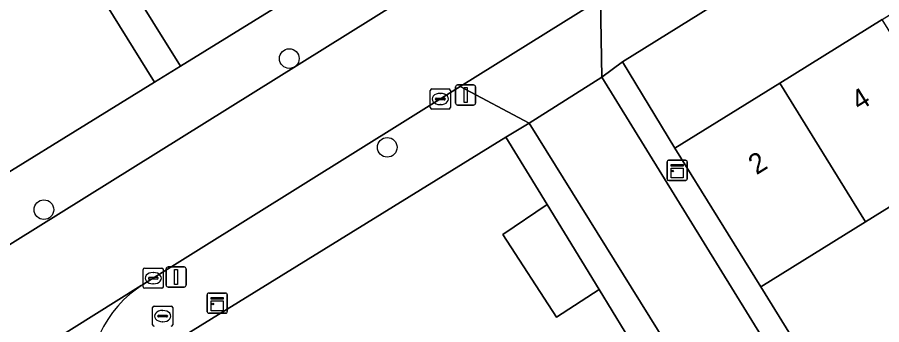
# Model space of a CAD drawing. Extents: x 160030 to 160839, y 385325 to 386450.
# Drawn here: x 160236.42 to 160279.41, y 386116.74 to 386132 of the extents above; entities that cross this region are included whole.
import ezdxf

# ---------------------------------------------------------------- set-up
doc = ezdxf.new("R2010")
doc.units = 0
for name, color, linetype in [('IMGEO_Boom', 7, 'Continuous'), ('IMGEO_Brandkraan', 7, 'Continuous'), ('IMGEO_Erf', 7, 'Continuous'), ('IMGEO_Groenvoorziening', 7, 'Continuous'), ('IMGEO_Haag', 7, 'Continuous'), ('IMGEO_Kast', 7, 'Continuous'), ('IMGEO_Kolk', 7, 'Continuous'), ('IMGEO_Lichtmast', 7, 'Continuous'), ('IMGEO_Muur', 7, 'Continuous'), ('IMGEO_Pand', 7, 'Continuous'), ('IMGEO_Pand_nummerreeks', 7, 'Continuous'), ('IMGEO_Rijbaan_lokaal_open', 7, 'Continuous'), ('IMGEO_Voetpad_open', 7, 'Continuous')]:
    doc.layers.add(name, color=color, linetype=linetype)

msp = doc.modelspace()

# ---------------------------------------------------------------- linework, layer by layer
at = {"layer": 'IMGEO_Boom'}
for centre in [(160249.95, 386129.956), (160254.821, 386125.547), (160237.749, 386122.451)]:
    msp.add_circle(centre, 0.489, dxfattribs=at)
at = {"layer": 'IMGEO_Brandkraan'}
for p, q in [((160243.153, 386116.74), (160243.153, 386117.592)), ((160243.228, 386117.666), (160244.08, 386117.666)), ((160244.154, 386117.592), (160244.154, 386116.74)), ((160243.412, 386117.16), (160243.412, 386117.172)), ((160243.85, 386117.123), (160243.452, 386117.123)), ((160243.455, 386117.209), (160243.853, 386117.209)), ((160243.641, 386117.446), (160243.666, 386117.446)), ((160243.896, 386117.172), (160243.896, 386117.16)), ((160243.664, 386116.886), (160243.639, 386116.886))]:
    msp.add_line(p, q, dxfattribs=at)
for points in [[(160243.153, 386116.74), (160243.153, 386117.592)], [(160243.228, 386117.666), (160244.08, 386117.666)], [(160244.154, 386117.592), (160244.154, 386116.74)]]:
    msp.add_lwpolyline(points, dxfattribs=at)
for centre, radius, start, end in [((160243.23, 386117.59), 0.0765, 91.552, 178.448), ((160243.23, 386117.59), 0.0765, 91.552, 178.448), ((160244.078, 386117.59), 0.0765, 1.552, 88.448), ((160244.078, 386117.59), 0.0765, 1.552, 88.448), ((160243.452, 386117.169), 0.0403, 85.8775, 175.7526), ((160243.449, 386117.159), 0.0366, 178.938, 274.7102), ((160243.853, 386117.166), 0.043, 264.8664, 352.4533), ((160243.857, 386117.171), 0.0386, 1.7309, 96.639), ((160243.23, 386116.742), 0.0765, 181.552, 268.448), ((160243.23, 386116.742), 0.0765, 181.552, 268.448), ((160244.078, 386116.742), 0.0765, 271.552, 358.448), ((160244.078, 386116.742), 0.0765, 271.552, 358.448)]:
    msp.add_arc(centre, radius, start, end, dxfattribs=at)
for centre, major_axis, ratio, start_param, end_param in [((160243.64, 386117.166), (-0.387, 0.002), 0.722429, 4.712389, 7.853982), ((160243.665, 386117.166), (-0.39, 0.002), 0.717154, 1.570796, 4.712389)]:
    msp.add_ellipse(centre, major_axis=major_axis, ratio=ratio, start_param=start_param, end_param=end_param, dxfattribs=at)
at = {"layer": 'IMGEO_Erf'}
for points in [[(160329.236, 386168.723), (160266.518, 386129.8), (160269.129, 386125.501), (160274.336, 386128.732), (160279.434, 386131.896), (160284.532, 386135.059)], [(160271.703, 386108.161), (160269.578, 386106.852), (160267.053, 386110.954), (160264.521, 386115.067), (160266.647, 386116.376), (160265.36, 386118.49), (160263.233, 386117.113), (160260.572, 386121.222), (160262.771, 386122.71), (160260.721, 386126.044), (160244.742, 386116.198)], [(160283.709, 386125.007), (160278.611, 386121.843), (160273.404, 386118.612), (160278.217, 386110.82), (160282.328, 386113.329)]]:
    msp.add_lwpolyline(points, dxfattribs=at)
at = {"layer": 'IMGEO_Groenvoorziening'}
msp.add_lwpolyline([(160232.178, 386121.961), (160243.248, 386128.789), (160206.634, 386187.626), (160195.701, 386180.824), (160195.246, 386178.088), (160229.573, 386122.535)], close=True, dxfattribs=at)
msp.add_lwpolyline([(160253.916, 386139.405), (160252.809, 386138.733), (160245.051, 386133.898), (160241.351, 386139.835), (160239.823, 386138.883), (160239.041, 386138.396), (160244.532, 386129.581), (160253.219, 386134.939)], dxfattribs=at)
at = {"layer": 'IMGEO_Haag'}
msp.add_lwpolyline([(160253.916, 386139.405), (160252.809, 386138.733), (160245.051, 386133.898), (160241.351, 386139.835), (160239.823, 386138.883), (160239.041, 386138.396), (160244.532, 386129.581), (160253.219, 386134.939)], dxfattribs=at)
at = {"layer": 'IMGEO_Kast'}
for p, q in [((160268.812, 386124.904), (160269.653, 386124.904)), ((160269.653, 386124.904), (160268.812, 386124.904)), ((160269.737, 386124.829), (160269.737, 386123.988)), ((160269.737, 386123.988), (160269.737, 386124.829)), ((160268.737, 386123.979), (160268.737, 386124.82)), ((160268.737, 386124.82), (160268.737, 386123.979)), ((160269.662, 386123.904), (160268.821, 386123.904)), ((160268.821, 386123.904), (160269.662, 386123.904)), ((160245.868, 386117.382), (160245.868, 386118.223)), ((160245.868, 386118.223), (160245.868, 386117.382)), ((160245.943, 386118.307), (160246.784, 386118.307)), ((160246.784, 386118.307), (160245.943, 386118.307)), ((160246.868, 386118.232), (160246.868, 386117.391)), ((160246.868, 386117.391), (160246.868, 386118.232)), ((160246.793, 386117.307), (160245.952, 386117.307)), ((160245.952, 386117.307), (160246.793, 386117.307))]:
    msp.add_line(p, q, dxfattribs=at)
for points in [[(160268.932, 386124.694), (160269.532, 386124.694), (160269.532, 386124.609), (160268.932, 386124.609), (160268.932, 386124.694)], [(160268.932, 386124.519), (160269.532, 386124.519), (160269.532, 386124.03), (160268.932, 386124.03), (160268.932, 386124.519)], [(160246.063, 386118.097), (160246.663, 386118.097), (160246.663, 386118.012), (160246.063, 386118.012), (160246.063, 386118.097)], [(160246.063, 386117.922), (160246.663, 386117.922), (160246.663, 386117.433), (160246.063, 386117.433), (160246.063, 386117.922)]]:
    msp.add_lwpolyline(points, dxfattribs=at)
for centre in [(160269.016, 386124.368), (160246.147, 386117.771)]:
    msp.add_circle(centre, 0.0377, dxfattribs=at)
for centre, start, end in [((160268.815, 386124.826), 92.4484, 184.2845), ((160268.815, 386124.826), 92.4484, 184.2845), ((160269.659, 386124.826), 2.4484, 94.2845), ((160269.659, 386124.826), 2.4484, 94.2845), ((160268.815, 386123.982), 182.4484, 274.2845), ((160268.815, 386123.982), 182.4484, 274.2845), ((160269.659, 386123.982), 272.4484, 4.2845), ((160269.659, 386123.982), 272.4484, 4.2845), ((160245.946, 386118.229), 92.4484, 184.2845), ((160245.946, 386118.229), 92.4484, 184.2845), ((160246.79, 386118.229), 2.4484, 94.2845), ((160246.79, 386118.229), 2.4484, 94.2845), ((160245.946, 386117.385), 182.4484, 274.2845), ((160245.946, 386117.385), 182.4484, 274.2845), ((160246.79, 386117.385), 272.4484, 4.2845), ((160246.79, 386117.385), 272.4484, 4.2845)]:
    msp.add_arc(centre, 0.0779, start, end, dxfattribs=at)
at = {"layer": 'IMGEO_Kolk'}
for p, q in [((160256.959, 386127.521), (160256.959, 386128.373)), ((160257.034, 386128.447), (160257.886, 386128.447)), ((160257.96, 386128.373), (160257.96, 386127.521)), ((160257.218, 386127.941), (160257.218, 386127.953)), ((160257.656, 386127.904), (160257.258, 386127.904)), ((160257.261, 386127.99), (160257.659, 386127.99)), ((160257.447, 386128.227), (160257.472, 386128.227)), ((160257.702, 386127.953), (160257.702, 386127.941)), ((160257.886, 386127.447), (160257.034, 386127.447)), ((160257.47, 386127.667), (160257.445, 386127.667)), ((160242.685, 386118.624), (160242.685, 386119.476)), ((160242.76, 386119.55), (160243.612, 386119.55)), ((160243.173, 386119.33), (160243.198, 386119.33)), ((160243.686, 386119.476), (160243.686, 386118.624)), ((160242.944, 386119.044), (160242.944, 386119.056)), ((160243.382, 386119.007), (160242.984, 386119.007)), ((160242.987, 386119.093), (160243.385, 386119.093)), ((160243.428, 386119.056), (160243.428, 386119.044)), ((160243.612, 386118.55), (160242.76, 386118.55)), ((160243.196, 386118.77), (160243.171, 386118.77))]:
    msp.add_line(p, q, dxfattribs=at)
for points in [[(160256.959, 386127.521), (160256.959, 386128.373)], [(160257.034, 386128.447), (160257.886, 386128.447)], [(160257.96, 386128.373), (160257.96, 386127.521)], [(160257.886, 386127.447), (160257.034, 386127.447)], [(160242.685, 386118.624), (160242.685, 386119.476)], [(160242.76, 386119.55), (160243.612, 386119.55)], [(160243.686, 386119.476), (160243.686, 386118.624)], [(160243.612, 386118.55), (160242.76, 386118.55)]]:
    msp.add_lwpolyline(points, dxfattribs=at)
for centre, radius, start, end in [((160257.036, 386128.371), 0.0765, 91.552, 178.448), ((160257.036, 386128.371), 0.0765, 91.552, 178.448), ((160257.884, 386128.371), 0.0765, 1.552, 88.448), ((160257.884, 386128.371), 0.0765, 1.552, 88.448), ((160257.258, 386127.95), 0.0403, 85.8775, 175.7526), ((160257.255, 386127.94), 0.0366, 178.938, 274.7102), ((160257.659, 386127.947), 0.043, 264.8664, 352.4533), ((160257.663, 386127.952), 0.0386, 1.7309, 96.639), ((160257.036, 386127.523), 0.0765, 181.552, 268.448), ((160257.036, 386127.523), 0.0765, 181.552, 268.448), ((160257.884, 386127.523), 0.0765, 271.552, 358.448), ((160257.884, 386127.523), 0.0765, 271.552, 358.448), ((160242.762, 386119.474), 0.0765, 91.552, 178.448), ((160242.762, 386119.474), 0.0765, 91.552, 178.448), ((160243.61, 386119.474), 0.0765, 1.552, 88.448), ((160243.61, 386119.474), 0.0765, 1.552, 88.448), ((160242.984, 386119.053), 0.0403, 85.8775, 175.7526), ((160242.981, 386119.043), 0.0366, 178.938, 274.7102), ((160243.385, 386119.05), 0.043, 264.8664, 352.4533), ((160243.389, 386119.055), 0.0386, 1.7309, 96.639), ((160242.762, 386118.626), 0.0765, 181.552, 268.448), ((160242.762, 386118.626), 0.0765, 181.552, 268.448), ((160243.61, 386118.626), 0.0765, 271.552, 358.448), ((160243.61, 386118.626), 0.0765, 271.552, 358.448)]:
    msp.add_arc(centre, radius, start, end, dxfattribs=at)
for centre, major_axis, ratio, start_param, end_param in [((160257.446, 386127.947), (-0.387, 0.002), 0.722429, 4.712389, 7.853982), ((160257.471, 386127.947), (-0.39, 0.002), 0.717154, 1.570796, 4.712389), ((160243.172, 386119.05), (-0.387, 0.002), 0.722429, 4.712389, 7.853982), ((160243.197, 386119.05), (-0.39, 0.002), 0.717154, 1.570796, 4.712389)]:
    msp.add_ellipse(centre, major_axis=major_axis, ratio=ratio, start_param=start_param, end_param=end_param, dxfattribs=at)
at = {"layer": 'IMGEO_Lichtmast'}
for p, q in [((160258.221, 386127.743), (160258.221, 386128.543)), ((160258.221, 386128.543), (160258.221, 386127.743)), ((160258.321, 386128.643), (160259.111, 386128.643)), ((160259.111, 386128.643), (160258.321, 386128.643)), ((160259.211, 386128.543), (160259.211, 386127.743)), ((160259.211, 386127.743), (160259.211, 386128.543)), ((160259.111, 386127.643), (160258.321, 386127.643)), ((160258.321, 386127.643), (160259.111, 386127.643)), ((160243.826, 386118.707), (160243.826, 386119.507)), ((160243.826, 386119.507), (160243.826, 386118.707)), ((160243.926, 386119.607), (160244.716, 386119.607)), ((160244.716, 386119.607), (160243.926, 386119.607)), ((160244.816, 386119.507), (160244.816, 386118.707)), ((160244.816, 386118.707), (160244.816, 386119.507)), ((160244.716, 386118.607), (160243.926, 386118.607)), ((160243.926, 386118.607), (160244.716, 386118.607))]:
    msp.add_line(p, q, dxfattribs=at)
for points in [[(160258.641, 386128.518), (160258.791, 386128.518), (160258.791, 386127.768), (160258.641, 386127.768), (160258.641, 386128.518)], [(160244.246, 386119.482), (160244.396, 386119.482), (160244.396, 386118.732), (160244.246, 386118.732), (160244.246, 386119.482)]]:
    msp.add_lwpolyline(points, dxfattribs=at)
for centre, start, end in [((160258.321, 386128.543), 90, 180), ((160258.321, 386128.543), 90, 180), ((160259.111, 386128.543), 0, 90), ((160259.111, 386128.543), 360, 90), ((160258.321, 386127.743), 180, 270), ((160258.321, 386127.743), 180, 270), ((160259.111, 386127.743), 270, 0), ((160259.111, 386127.743), 270, 0), ((160243.926, 386119.507), 90, 180), ((160243.926, 386119.507), 90, 180), ((160244.716, 386119.507), 0, 90), ((160244.716, 386119.507), 360, 90), ((160243.926, 386118.707), 180, 270), ((160243.926, 386118.707), 180, 270), ((160244.716, 386118.707), 270, 0), ((160244.716, 386118.707), 270, 0)]:
    msp.add_arc(centre, 0.1, start, end, dxfattribs=at)
at = {"layer": 'IMGEO_Muur'}
msp.add_lwpolyline([(160273.404, 386118.612), (160278.217, 386110.82)], dxfattribs=at)
at = {"layer": 'IMGEO_Pand'}
for points in [[(160278.611, 386121.843), (160283.709, 386125.007), (160279.434, 386131.896), (160274.336, 386128.732)], [(160274.336, 386128.732), (160269.129, 386125.501), (160273.404, 386118.612), (160278.611, 386121.843)], [(160260.572, 386121.222), (160263.233, 386117.113), (160265.36, 386118.49), (160262.771, 386122.71)]]:
    msp.add_lwpolyline(points, close=True, dxfattribs=at)
at = {"layer": 'IMGEO_Rijbaan_lokaal_open'}
for points in [[(160255.275, 386132.696), (160235.022, 386120.089), (160234.929, 386120.014), (160220.795, 386111.27), (160220.685, 386111.216), (160208.914, 386103.909)], [(160228.648, 386109.969), (160228.704, 386110.01), (160242.577, 386118.679), (160242.706, 386118.752), (160258.447, 386128.564), (160265.204, 386132.776)], [(160242.706, 386118.752), (160242.577, 386118.679), (160228.704, 386110.01), (160228.648, 386109.969)]]:
    msp.add_lwpolyline(points, dxfattribs=at)
msp.add_lwpolyline([(160294.584, 386093.069), (160293.099, 386095.424), (160291.615, 386097.779), (160290.13, 386100.134), (160288.645, 386102.489), (160287.16, 386104.844), (160285.675, 386107.199), (160284.186, 386109.561), (160279.391, 386106.507), (160265.495, 386129.026), (160261.874, 386126.747), (160278.486, 386100.079), (160287.601, 386085.413), (160296.054, 386090.738)], close=True, dxfattribs=at)
msp.add_arc((160245.778, 386113.847), 5.787, 122.0572, 188.1579, dxfattribs=at)
at = {"layer": 'IMGEO_Voetpad_open'}
for points in [[(160221.848, 386165.996), (160220.502, 386168.157), (160213.402, 386179.555), (160211.95, 386181.886), (160208.255, 386187.817), (160208.102, 386187.722), (160207.755, 386188.324), (160206.634, 386187.626), (160243.248, 386128.789), (160244.532, 386129.581), (160239.041, 386138.396), (160237.595, 386140.717), (160230.504, 386152.1), (160229.06, 386154.418)], [(160258.447, 386128.564), (160261.874, 386126.747), (160265.495, 386129.026), (160265.421, 386132.865), (160265.204, 386132.776)], [(160269.129, 386125.501), (160266.518, 386129.8), (160265.495, 386129.026), (160279.391, 386106.507), (160284.186, 386109.561), (160283.331, 386110.954), (160279.543, 386108.646), (160278.217, 386110.82), (160273.404, 386118.612)], [(160261.874, 386126.747), (160260.721, 386126.044), (160262.771, 386122.71), (160265.36, 386118.49), (160266.647, 386116.376), (160269.174, 386112.271), (160271.703, 386108.161), (160272.995, 386106.133), (160275.48, 386102.03), (160278.004, 386097.863), (160279.233, 386095.862), (160281.773, 386091.78), (160284.331, 386087.669), (160285.583, 386085.652), (160287.027, 386083.332), (160288.316, 386084.163), (160290.453, 386085.493), (160295.586, 386088.734), (160299.185, 386090.973), (160298.396, 386092.19), (160296.054, 386090.738), (160287.601, 386085.413), (160278.486, 386100.079)]]:
    msp.add_lwpolyline(points, close=True, dxfattribs=at)
for points in [[(160265.421, 386132.865), (160265.495, 386129.026), (160266.518, 386129.8), (160329.236, 386168.723)], [(160257.993, 386137.954), (160253.278, 386134.97), (160253.219, 386134.939), (160244.532, 386129.581), (160243.248, 386128.789), (160232.178, 386121.961), (160229.066, 386119.917)], [(160235.022, 386120.089), (160255.275, 386132.696)], [(160260.721, 386126.044), (160261.874, 386126.747), (160258.447, 386128.564), (160242.706, 386118.752)], [(160240.049, 386113.026), (160244.503, 386116.082), (160244.742, 386116.198), (160260.721, 386126.044)]]:
    msp.add_lwpolyline(points, dxfattribs=at)
msp.add_arc((160245.778, 386113.847), 5.787, 122.0572, 188.1579, dxfattribs=at)

# ---------------------------------------------------------------- texts
at = {"layer": 'IMGEO_Pand_nummerreeks'}
for s, p in [('4', (160278.299, 386127.331)), ('2', (160273.181, 386124.155))]:
    msp.add_text(s, height=1, rotation=31.8211, dxfattribs=at).set_placement(p)

doc.saveas('drawing.dxf')
